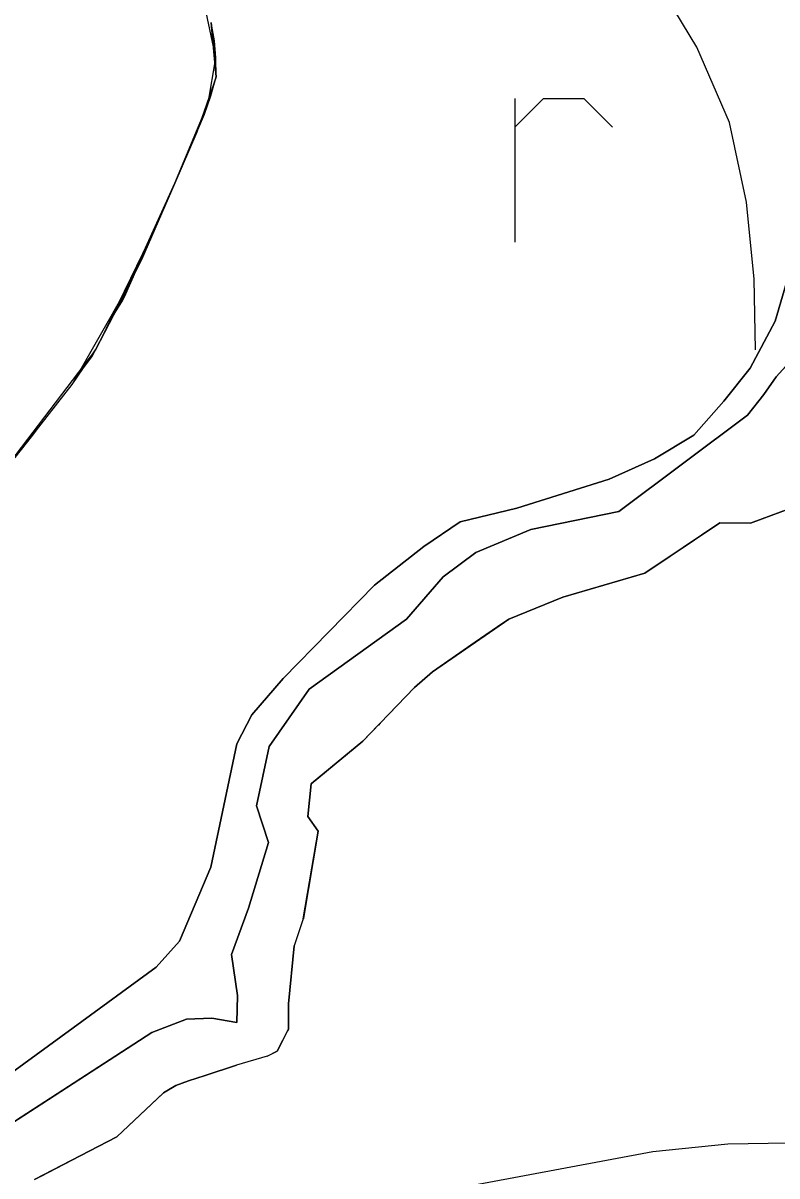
# Model space of a CAD drawing. Extents: x -662620 to -656370, y -1067090 to -1062990.
# Drawn here: x -658234.2 to -658119.2, y -1064925.6 to -1064749.9 of the extents above; entities that cross this region are included whole.
import ezdxf

# ---------------------------------------------------------------- set-up
doc = ezdxf.new("R2010")
doc.units = 0
for name, color, linetype in [('LOKÁLNÍ_BIOCENTRUM_-_NAVRŽENÝ', 7, 'Continuous'), ('OBVOD_PÚ', 7, 'Continuous'), ('ORNÁ_PŮDA_-_STÁVAJÍCÍ', 7, 'Continuous'), ('ORNÁ_PŮDA_-_ZNAČKA', 7, 'Continuous'), ('OSTATNÍ_PLOCHA_-_STÁVAJÍCÍ', 7, 'Continuous'), ('TRVALÝ_TRÁVNÍ_POROST_-_NAVRŽENÝ', 7, 'Continuous'), ('VODNÍ_PLOCHA_-_STÁVAJÍCÍ', 7, 'Continuous'), ('VRSTEVNICE_ZÁKLADNÍ', 7, 'Continuous')]:
    doc.layers.add(name, color=color, linetype=linetype)

msp = doc.modelspace()

# ---------------------------------------------------------------- linework, layer by layer
at = {"layer": 'LOKÁLNÍ_BIOCENTRUM_-_NAVRŽENÝ'}
for points in [[(-658236.15, -1064817.08), (-658232.9, -1064812.94), (-658231.78, -1064811.5), (-658226.66, -1064804.97), (-658224.97, -1064802.43), (-658223.66, -1064800.76), (-658222.53, -1064798.51), (-658221.47, -1064796.4), (-658214.1, -1064781.26), (-658213.88, -1064780.8), (-658211.04, -1064774.27), (-658208.64, -1064768.72), (-658209.08, -1064769.78), (-658207.65, -1064766.51), (-658207.39, -1064765.77), (-658206.52, -1064763.74), (-658205.93, -1064762.09), (-658205.53, -1064760.96), (-658205.21, -1064759.84), (-658204.7, -1064758.07), (-658205.48, -1064749.77)], [(-658115.99, -1064823.43), (-658123.26, -1064826.12), (-658127.93, -1064826.07), (-658133.53, -1064829.81), (-658139.38, -1064833.72), (-658151.88, -1064837.42), (-658160.09, -1064840.74), (-658161.01, -1064841.38), (-658165.22, -1064844.27), (-658171.76, -1064848.78), (-658174.49, -1064851.18), (-658179.71, -1064856.6), (-658179.97, -1064856.91), (-658180.08, -1064856.99), (-658182.37, -1064859.37), (-658190.2, -1064865.81), (-658190.25, -1064865.85), (-658190.77, -1064870.83), (-658190.58, -1064871.1), (-658189.18, -1064873.07), (-658189.73, -1064876.35), (-658191.42, -1064886.35), (-658191.43, -1064886.42), (-658191.44, -1064886.45), (-658192.81, -1064890.56), (-658193.71, -1064899.42), (-658193.72, -1064903.26), (-658193.85, -1064903.51), (-658195.43, -1064906.62), (-658196.81, -1064907.33), (-658196.9, -1064907.38), (-658196.94, -1064907.4), (-658201.64, -1064908.75), (-658206.41, -1064910.32), (-658208.94, -1064911.15), (-658210.86, -1064911.83), (-658211.76, -1064912.37), (-658212.77, -1064912.97), (-658212.87, -1064913.07), (-658218.09, -1064918), (-658219.86, -1064919.67), (-658221.91, -1064920.74), (-658231.58, -1064925.76)]]:
    msp.add_lwpolyline(points, dxfattribs=at)
at = {"layer": 'OBVOD_PÚ'}
for points in [[(-658205.48, -1064749.77), (-658204.7, -1064758.07)], [(-658204.7, -1064758.07), (-658207.65, -1064766.51)], [(-658207.65, -1064766.51), (-658211.04, -1064774.27)], [(-658211.04, -1064774.27), (-658216.12, -1064785.96)], [(-658216.12, -1064785.96), (-658220.4, -1064794.39)], [(-658220.4, -1064794.39), (-658223.14, -1064799.69)], [(-658223.14, -1064799.69), (-658244.06, -1064827.11)], [(-658123.26, -1064826.12), (-658111.59, -1064821.8)], [(-658139.38, -1064833.72), (-658127.93, -1064826.07)], [(-658127.93, -1064826.07), (-658123.26, -1064826.12)], [(-658151.88, -1064837.42), (-658139.38, -1064833.72)], [(-658160.09, -1064840.74), (-658151.88, -1064837.42)], [(-658171.76, -1064848.78), (-658160.09, -1064840.74)], [(-658174.49, -1064851.18), (-658171.76, -1064848.78)], [(-658174.49, -1064851.18), (-658182.37, -1064859.37)], [(-658190.25, -1064865.85), (-658182.37, -1064859.37)], [(-658190.77, -1064870.83), (-658190.25, -1064865.85)], [(-658189.18, -1064873.07), (-658190.77, -1064870.83)], [(-658191.44, -1064886.45), (-658189.18, -1064873.07)], [(-658191.44, -1064886.45), (-658192.81, -1064890.56)], [(-658193.71, -1064899.42), (-658192.81, -1064890.56)], [(-658193.72, -1064903.26), (-658193.71, -1064899.42)], [(-658195.43, -1064906.62), (-658193.72, -1064903.26)], [(-658196.94, -1064907.4), (-658201.64, -1064908.75)], [(-658196.94, -1064907.4), (-658195.43, -1064906.62)], [(-658206.41, -1064910.32), (-658201.64, -1064908.75)], [(-658208.94, -1064911.15), (-658206.41, -1064910.32)], [(-658212.77, -1064912.97), (-658210.86, -1064911.83)], [(-658210.86, -1064911.83), (-658208.94, -1064911.15)], [(-658219.86, -1064919.67), (-658212.77, -1064912.97)], [(-658232.42, -1064926.2), (-658219.86, -1064919.67)]]:
    msp.add_lwpolyline(points, dxfattribs=at)
at = {"layer": 'ORNÁ_PŮDA_-_STÁVAJÍCÍ'}
for p, q in [((-658205, -1064752.56), (-658205.48, -1064749.77)), ((-658204.76, -1064755.19), (-658205, -1064752.56)), ((-658204.7, -1064758.07), (-658204.76, -1064755.19)), ((-658205.53, -1064760.96), (-658204.7, -1064758.07)), ((-658206.52, -1064763.74), (-658205.53, -1064760.96)), ((-658207.39, -1064765.77), (-658206.52, -1064763.74)), ((-658211.04, -1064774.27), (-658207.65, -1064766.51)), ((-658207.65, -1064766.51), (-658207.39, -1064765.77)), ((-658216.12, -1064785.96), (-658211.04, -1064774.27)), ((-658216.77, -1064787.23), (-658216.12, -1064785.96)), ((-658116.62, -1064785.63), (-658119.48, -1064795.33)), ((-658218.7, -1064791.61), (-658216.77, -1064787.23)), ((-658219.12, -1064792.36), (-658218.7, -1064791.61)), ((-658220.4, -1064794.39), (-658219.12, -1064792.36)), ((-658223.14, -1064799.69), (-658220.4, -1064794.39)), ((-658119.48, -1064795.33), (-658123.28, -1064802.51)), ((-658226.66, -1064804.97), (-658223.14, -1064799.69)), ((-658123.28, -1064802.51), (-658127.34, -1064807.5)), ((-658236.15, -1064817.08), (-658226.66, -1064804.97)), ((-658127.34, -1064807.5), (-658131.91, -1064812.69)), ((-658131.91, -1064812.69), (-658137.89, -1064816.3)), ((-658137.89, -1064816.3), (-658144.8, -1064819.4)), ((-658144.8, -1064819.4), (-658158.87, -1064823.82)), ((-658158.87, -1064823.82), (-658167.52, -1064825.91)), ((-658167.52, -1064825.91), (-658173.06, -1064829.66)), ((-658173.06, -1064829.66), (-658180.56, -1064835.56)), ((-658180.56, -1064835.56), (-658194.53, -1064849.8)), ((-658194.53, -1064849.8), (-658199.28, -1064855.35)), ((-658199.28, -1064855.35), (-658201.55, -1064859.78)), ((-658201.55, -1064859.78), (-658205.53, -1064878.56)), ((-658205.53, -1064878.56), (-658210.3, -1064889.83)), ((-658210.3, -1064889.83), (-658213.87, -1064893.82)), ((-658213.87, -1064893.82), (-658226.52, -1064903.07)), ((-658226.52, -1064903.07), (-658235.92, -1064909.91))]:
    msp.add_line(p, q, dxfattribs=at)
for points in [[(-658236.15, -1064817.08), (-658226.66, -1064804.97), (-658223.14, -1064799.69), (-658220.4, -1064794.39), (-658219.12, -1064792.36), (-658218.7, -1064791.61), (-658216.77, -1064787.23), (-658216.12, -1064785.96), (-658211.04, -1064774.27), (-658207.65, -1064766.51), (-658207.39, -1064765.77), (-658206.52, -1064763.74), (-658205.53, -1064760.96), (-658204.7, -1064758.07), (-658204.76, -1064755.19), (-658205, -1064752.56), (-658205.48, -1064749.77)], [(-658116.62, -1064785.63), (-658119.48, -1064795.33), (-658123.28, -1064802.51), (-658127.34, -1064807.5), (-658131.91, -1064812.69), (-658137.89, -1064816.3), (-658144.8, -1064819.4), (-658158.87, -1064823.82), (-658167.52, -1064825.91), (-658173.06, -1064829.66), (-658180.56, -1064835.56), (-658194.53, -1064849.8), (-658199.28, -1064855.35), (-658201.55, -1064859.78), (-658205.53, -1064878.56), (-658210.3, -1064889.83), (-658213.87, -1064893.82), (-658226.52, -1064903.07), (-658235.92, -1064909.91)]]:
    msp.add_lwpolyline(points, dxfattribs=at)
at = {"layer": 'ORNÁ_PŮDA_-_ZNAČKA'}
for points in [[(-658159.2, -1064761.38), (-658159.2, -1064783.3)], [(-658159.2, -1064765.76), (-658154.81, -1064761.38)], [(-658154.81, -1064761.38), (-658148.68, -1064761.38)], [(-658148.68, -1064761.38), (-658144.29, -1064765.76)]]:
    msp.add_lwpolyline(points, dxfattribs=at)
at = {"layer": 'OSTATNÍ_PLOCHA_-_STÁVAJÍCÍ'}
for p, q in [((-658119.48, -1064795.33), (-658116.62, -1064785.63)), ((-658119.48, -1064795.33), (-658116.62, -1064785.63)), ((-658123.28, -1064802.51), (-658119.48, -1064795.33)), ((-658123.28, -1064802.51), (-658119.48, -1064795.33)), ((-658114.02, -1064797.91), (-658119.36, -1064803.8)), ((-658114.02, -1064797.91), (-658119.36, -1064803.8)), ((-658127.34, -1064807.5), (-658123.28, -1064802.51)), ((-658127.34, -1064807.5), (-658123.28, -1064802.51)), ((-658119.36, -1064803.8), (-658121.21, -1064806.51)), ((-658119.36, -1064803.8), (-658121.21, -1064806.51)), ((-658121.21, -1064806.51), (-658123.7, -1064809.65)), ((-658121.21, -1064806.51), (-658123.7, -1064809.65)), ((-658131.91, -1064812.69), (-658127.34, -1064807.5)), ((-658131.91, -1064812.69), (-658127.34, -1064807.5)), ((-658123.7, -1064809.65), (-658143.34, -1064824.34)), ((-658123.7, -1064809.65), (-658143.34, -1064824.34)), ((-658137.89, -1064816.3), (-658131.91, -1064812.69)), ((-658137.89, -1064816.3), (-658131.91, -1064812.69)), ((-658144.8, -1064819.4), (-658137.89, -1064816.3)), ((-658144.8, -1064819.4), (-658137.89, -1064816.3)), ((-658158.87, -1064823.82), (-658144.8, -1064819.4)), ((-658158.87, -1064823.82), (-658144.8, -1064819.4)), ((-658167.52, -1064825.91), (-658158.87, -1064823.82)), ((-658167.52, -1064825.91), (-658158.87, -1064823.82)), ((-658143.34, -1064824.34), (-658156.74, -1064827.1)), ((-658143.34, -1064824.34), (-658156.74, -1064827.1)), ((-658173.06, -1064829.66), (-658167.52, -1064825.91)), ((-658173.06, -1064829.66), (-658167.52, -1064825.91)), ((-658156.74, -1064827.1), (-658165.14, -1064830.57)), ((-658156.74, -1064827.1), (-658165.14, -1064830.57)), ((-658180.56, -1064835.56), (-658173.06, -1064829.66)), ((-658180.56, -1064835.56), (-658173.06, -1064829.66)), ((-658165.14, -1064830.57), (-658170.11, -1064834.32)), ((-658165.14, -1064830.57), (-658170.11, -1064834.32)), ((-658170.11, -1064834.32), (-658175.71, -1064840.77)), ((-658170.11, -1064834.32), (-658175.71, -1064840.77)), ((-658194.53, -1064849.8), (-658180.56, -1064835.56)), ((-658194.53, -1064849.8), (-658180.56, -1064835.56)), ((-658175.71, -1064840.77), (-658190.52, -1064851.43)), ((-658175.71, -1064840.77), (-658190.52, -1064851.43)), ((-658199.28, -1064855.35), (-658194.53, -1064849.8)), ((-658199.28, -1064855.35), (-658194.53, -1064849.8)), ((-658190.52, -1064851.43), (-658196.62, -1064860.19)), ((-658190.52, -1064851.43), (-658196.62, -1064860.19)), ((-658201.55, -1064859.78), (-658199.28, -1064855.35)), ((-658201.55, -1064859.78), (-658199.28, -1064855.35)), ((-658205.53, -1064878.56), (-658201.55, -1064859.78)), ((-658205.53, -1064878.56), (-658201.55, -1064859.78)), ((-658196.62, -1064860.19), (-658198.59, -1064869.19)), ((-658196.62, -1064860.19), (-658198.59, -1064869.19)), ((-658198.59, -1064869.19), (-658196.76, -1064874.81)), ((-658198.59, -1064869.19), (-658196.76, -1064874.81)), ((-658196.76, -1064874.81), (-658199.8, -1064884.8)), ((-658196.76, -1064874.81), (-658199.8, -1064884.8)), ((-658210.3, -1064889.83), (-658205.53, -1064878.56)), ((-658210.3, -1064889.83), (-658205.53, -1064878.56)), ((-658199.8, -1064884.8), (-658202.38, -1064891.87)), ((-658199.8, -1064884.8), (-658202.38, -1064891.87)), ((-658213.87, -1064893.82), (-658210.3, -1064889.83)), ((-658213.87, -1064893.82), (-658210.3, -1064889.83)), ((-658202.38, -1064891.87), (-658201.45, -1064898.11)), ((-658202.38, -1064891.87), (-658201.45, -1064898.11)), ((-658226.52, -1064903.07), (-658213.87, -1064893.82)), ((-658226.52, -1064903.07), (-658213.87, -1064893.82)), ((-658201.45, -1064898.11), (-658201.56, -1064902.27)), ((-658201.45, -1064898.11), (-658201.56, -1064902.27)), ((-658209.24, -1064901.74), (-658214.52, -1064903.79)), ((-658209.24, -1064901.74), (-658214.52, -1064903.79)), ((-658205.4, -1064901.6), (-658209.24, -1064901.74)), ((-658205.4, -1064901.6), (-658209.24, -1064901.74)), ((-658201.56, -1064902.27), (-658205.4, -1064901.6)), ((-658201.56, -1064902.27), (-658205.4, -1064901.6)), ((-658214.52, -1064903.79), (-658238.72, -1064919.44)), ((-658214.52, -1064903.79), (-658238.72, -1064919.44)), ((-658235.92, -1064909.91), (-658226.52, -1064903.07)), ((-658235.92, -1064909.91), (-658226.52, -1064903.07))]:
    msp.add_line(p, q, dxfattribs=at)
for points in [[(-658235.92, -1064909.91), (-658226.52, -1064903.07), (-658213.87, -1064893.82), (-658210.3, -1064889.83), (-658205.53, -1064878.56), (-658201.55, -1064859.78), (-658199.28, -1064855.35), (-658194.53, -1064849.8), (-658180.56, -1064835.56), (-658173.06, -1064829.66), (-658167.52, -1064825.91), (-658158.87, -1064823.82), (-658144.8, -1064819.4), (-658137.89, -1064816.3), (-658131.91, -1064812.69), (-658127.34, -1064807.5), (-658123.28, -1064802.51), (-658119.48, -1064795.33), (-658116.62, -1064785.63)], [(-658235.92, -1064909.91), (-658226.52, -1064903.07), (-658213.87, -1064893.82), (-658210.3, -1064889.83), (-658205.53, -1064878.56), (-658201.55, -1064859.78), (-658199.28, -1064855.35), (-658194.53, -1064849.8), (-658180.56, -1064835.56), (-658173.06, -1064829.66), (-658167.52, -1064825.91), (-658158.87, -1064823.82), (-658144.8, -1064819.4), (-658137.89, -1064816.3), (-658131.91, -1064812.69), (-658127.34, -1064807.5), (-658123.28, -1064802.51), (-658119.48, -1064795.33), (-658116.62, -1064785.63)], [(-658114.02, -1064797.91), (-658119.36, -1064803.8), (-658121.21, -1064806.51), (-658123.7, -1064809.65), (-658143.34, -1064824.34), (-658156.74, -1064827.1), (-658165.14, -1064830.57), (-658170.11, -1064834.32), (-658175.71, -1064840.77), (-658190.52, -1064851.43), (-658196.62, -1064860.19), (-658198.59, -1064869.19), (-658196.76, -1064874.81), (-658199.8, -1064884.8), (-658202.38, -1064891.87), (-658201.45, -1064898.11), (-658201.56, -1064902.27), (-658205.4, -1064901.6), (-658209.24, -1064901.74), (-658214.52, -1064903.79), (-658238.72, -1064919.44)], [(-658114.02, -1064797.91), (-658119.36, -1064803.8), (-658121.21, -1064806.51), (-658123.7, -1064809.65), (-658143.34, -1064824.34), (-658156.74, -1064827.1), (-658165.14, -1064830.57), (-658170.11, -1064834.32), (-658175.71, -1064840.77), (-658190.52, -1064851.43), (-658196.62, -1064860.19), (-658198.59, -1064869.19), (-658196.76, -1064874.81), (-658199.8, -1064884.8), (-658202.38, -1064891.87), (-658201.45, -1064898.11), (-658201.56, -1064902.27), (-658205.4, -1064901.6), (-658209.24, -1064901.74), (-658214.52, -1064903.79), (-658238.72, -1064919.44)]]:
    msp.add_lwpolyline(points, dxfattribs=at)
at = {"layer": 'TRVALÝ_TRÁVNÍ_POROST_-_NAVRŽENÝ'}
for points in [[(-658236.15, -1064817.08), (-658226.66, -1064804.97), (-658218.26, -1064790.18), (-658211.04, -1064774.27), (-658205.93, -1064762.09), (-658204.76, -1064755.19), (-658206.39, -1064747.52)], [(-658116.62, -1064785.63), (-658119.48, -1064795.33), (-658123.28, -1064802.51), (-658127.34, -1064807.5), (-658131.91, -1064812.69), (-658137.89, -1064816.3), (-658144.8, -1064819.4), (-658158.87, -1064823.82), (-658167.52, -1064825.91), (-658173.06, -1064829.66), (-658180.56, -1064835.56), (-658194.53, -1064849.8), (-658199.28, -1064855.35), (-658201.55, -1064859.78), (-658205.53, -1064878.56), (-658210.3, -1064889.83), (-658213.87, -1064893.82), (-658226.52, -1064903.07), (-658235.92, -1064909.91)]]:
    msp.add_lwpolyline(points, dxfattribs=at)
at = {"layer": 'VODNÍ_PLOCHA_-_STÁVAJÍCÍ'}
for p, q in [((-658119.36, -1064803.8), (-658114.02, -1064797.91)), ((-658121.21, -1064806.51), (-658119.36, -1064803.8)), ((-658123.7, -1064809.65), (-658121.21, -1064806.51)), ((-658143.34, -1064824.34), (-658123.7, -1064809.65)), ((-658156.74, -1064827.1), (-658143.34, -1064824.34)), ((-658115.99, -1064823.43), (-658123.26, -1064826.12)), ((-658127.93, -1064826.07), (-658133.53, -1064829.81)), ((-658123.26, -1064826.12), (-658127.93, -1064826.07)), ((-658165.14, -1064830.57), (-658156.74, -1064827.1)), ((-658133.53, -1064829.81), (-658139.38, -1064833.72)), ((-658170.11, -1064834.32), (-658165.14, -1064830.57)), ((-658139.38, -1064833.72), (-658151.88, -1064837.42)), ((-658175.71, -1064840.77), (-658170.11, -1064834.32)), ((-658151.88, -1064837.42), (-658160.09, -1064840.74)), ((-658190.52, -1064851.43), (-658175.71, -1064840.77)), ((-658160.09, -1064840.74), (-658171.76, -1064848.78)), ((-658171.76, -1064848.78), (-658174.49, -1064851.18)), ((-658174.49, -1064851.18), (-658182.37, -1064859.37)), ((-658196.62, -1064860.19), (-658190.52, -1064851.43)), ((-658182.37, -1064859.37), (-658190.25, -1064865.85)), ((-658198.59, -1064869.19), (-658196.62, -1064860.19)), ((-658190.25, -1064865.85), (-658190.77, -1064870.83)), ((-658196.76, -1064874.81), (-658198.59, -1064869.19)), ((-658190.77, -1064870.83), (-658189.18, -1064873.07)), ((-658189.18, -1064873.07), (-658191.42, -1064886.35)), ((-658199.8, -1064884.8), (-658196.76, -1064874.81)), ((-658202.38, -1064891.87), (-658199.8, -1064884.8)), ((-658191.44, -1064886.45), (-658192.81, -1064890.56)), ((-658191.43, -1064886.42), (-658191.44, -1064886.45)), ((-658191.42, -1064886.35), (-658191.43, -1064886.42)), ((-658192.81, -1064890.56), (-658193.71, -1064899.42)), ((-658201.45, -1064898.11), (-658202.38, -1064891.87)), ((-658201.56, -1064902.27), (-658201.45, -1064898.11)), ((-658193.71, -1064899.42), (-658193.72, -1064903.26)), ((-658214.52, -1064903.79), (-658209.24, -1064901.74)), ((-658209.24, -1064901.74), (-658205.4, -1064901.6)), ((-658205.4, -1064901.6), (-658201.56, -1064902.27)), ((-658238.72, -1064919.44), (-658214.52, -1064903.79)), ((-658193.85, -1064903.51), (-658195.43, -1064906.62)), ((-658193.72, -1064903.26), (-658193.85, -1064903.51)), ((-658196.94, -1064907.4), (-658201.64, -1064908.75)), ((-658196.9, -1064907.38), (-658196.94, -1064907.4)), ((-658195.43, -1064906.62), (-658196.9, -1064907.38)), ((-658201.64, -1064908.75), (-658206.41, -1064910.32)), ((-658206.41, -1064910.32), (-658208.94, -1064911.15)), ((-658210.86, -1064911.83), (-658212.77, -1064912.97)), ((-658208.94, -1064911.15), (-658210.86, -1064911.83)), ((-658212.87, -1064913.07), (-658219.86, -1064919.67)), ((-658212.77, -1064912.97), (-658212.87, -1064913.07)), ((-658219.86, -1064919.67), (-658232.42, -1064926.2))]:
    msp.add_line(p, q, dxfattribs=at)
for points in [[(-658238.72, -1064919.44), (-658214.52, -1064903.79), (-658209.24, -1064901.74), (-658205.4, -1064901.6), (-658201.56, -1064902.27), (-658201.45, -1064898.11), (-658202.38, -1064891.87), (-658199.8, -1064884.8), (-658196.76, -1064874.81), (-658198.59, -1064869.19), (-658196.62, -1064860.19), (-658190.52, -1064851.43), (-658175.71, -1064840.77), (-658170.11, -1064834.32), (-658165.14, -1064830.57), (-658156.74, -1064827.1), (-658143.34, -1064824.34), (-658123.7, -1064809.65), (-658121.21, -1064806.51), (-658119.36, -1064803.8), (-658114.02, -1064797.91)], [(-658115.99, -1064823.43), (-658123.26, -1064826.12), (-658127.93, -1064826.07), (-658133.53, -1064829.81), (-658139.38, -1064833.72), (-658151.88, -1064837.42), (-658160.09, -1064840.74), (-658171.76, -1064848.78), (-658174.49, -1064851.18), (-658182.37, -1064859.37), (-658190.25, -1064865.85), (-658190.77, -1064870.83), (-658189.18, -1064873.07), (-658191.42, -1064886.35), (-658191.43, -1064886.42), (-658191.44, -1064886.45), (-658192.81, -1064890.56), (-658193.71, -1064899.42), (-658193.72, -1064903.26), (-658193.85, -1064903.51), (-658195.43, -1064906.62), (-658196.9, -1064907.38), (-658196.94, -1064907.4), (-658201.64, -1064908.75), (-658206.41, -1064910.32), (-658208.94, -1064911.15), (-658210.86, -1064911.83), (-658212.77, -1064912.97), (-658212.87, -1064913.07), (-658219.86, -1064919.67), (-658232.42, -1064926.2)]]:
    msp.add_lwpolyline(points, dxfattribs=at)
at = {"layer": 'VRSTEVNICE_ZÁKLADNÍ'}
for points in [[(-658122.47, -1064799.69), (-658122.67, -1064788.91), (-658123.86, -1064777.16), (-658126.44, -1064765.01), (-658131.44, -1064753.57), (-658138.3, -1064742.14), (-658142.59, -1064736.56), (-658148.16, -1064731.27), (-658157.31, -1064725.41), (-658166.46, -1064721.13), (-658179.04, -1064717.41), (-658188.18, -1064716.27), (-658203.05, -1064716.7), (-658215.49, -1064720.35), (-658221.44, -1064723.13)], [(-658122.47, -1064799.69), (-658122.67, -1064788.91), (-658123.86, -1064777.16), (-658126.44, -1064765.01), (-658131.44, -1064753.57), (-658138.3, -1064742.14), (-658142.59, -1064736.56), (-658148.16, -1064731.27), (-658157.31, -1064725.41), (-658166.46, -1064721.13), (-658179.04, -1064717.41), (-658188.18, -1064716.27), (-658203.05, -1064716.7), (-658215.49, -1064720.35), (-658221.44, -1064723.13)], [(-658022.18, -1064943.36), (-658049.54, -1064931.95), (-658061.55, -1064928.09), (-658078.7, -1064923.95), (-658088.99, -1064922.23), (-658111.29, -1064920.52), (-658126.72, -1064920.8), (-658138.16, -1064921.95), (-658171.03, -1064928.09), (-658189.61, -1064932.81), (-658223.92, -1064943.1), (-658233.92, -1064945.25), (-658238.21, -1064945.53), (-658242.5, -1064944.96), (-658251.01, -1064941.51)], [(-658022.18, -1064943.36), (-658049.54, -1064931.95), (-658061.55, -1064928.09), (-658078.7, -1064923.95), (-658088.99, -1064922.23), (-658111.29, -1064920.52), (-658126.72, -1064920.8), (-658138.16, -1064921.95), (-658171.03, -1064928.09), (-658189.61, -1064932.81), (-658223.92, -1064943.1), (-658233.92, -1064945.25), (-658238.21, -1064945.53), (-658242.5, -1064944.96), (-658251.01, -1064941.51)]]:
    msp.add_lwpolyline(points, dxfattribs=at)

doc.saveas('drawing.dxf')
